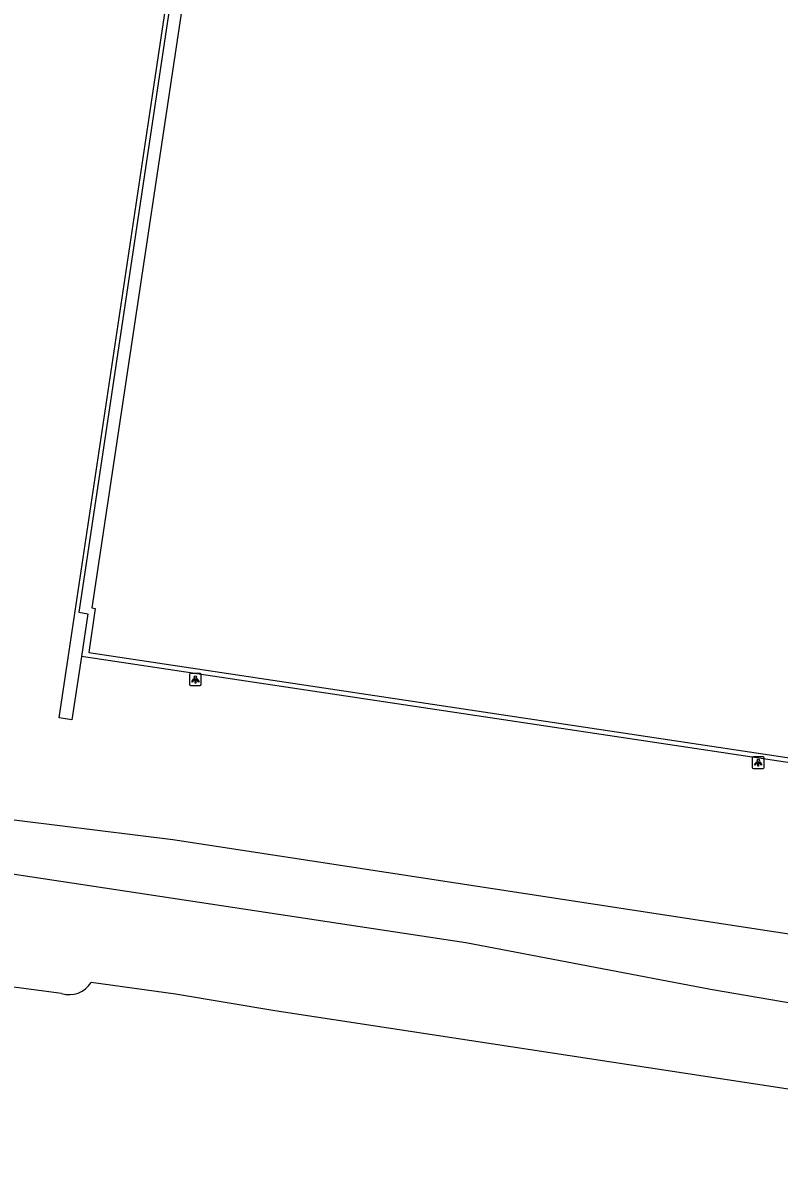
# Model space of a CAD drawing. Extents: x 164150 to 165261, y 382513 to 383432.
# Drawn here: x 164762.9 to 164826.6, y 382610.1 to 382706.3 of the extents above; entities that cross this region are included whole.
import ezdxf

# ---------------------------------------------------------------- set-up
doc = ezdxf.new("R2010")
doc.units = 0
for name, color, linetype in [('IMGEO_Lichtpunt', 7, 'Continuous'), ('IMGEO_Muur', 7, 'Continuous'), ('IMGEO_Rijbaan_lokaal_onverhard', 7, 'Continuous'), ('IMGEO_Voetpad_open', 7, 'Continuous'), ('IMGEO_Waterloop', 7, 'Continuous')]:
    doc.layers.add(name, color=color, linetype=linetype)

msp = doc.modelspace()

# ---------------------------------------------------------------- linework, layer by layer
at = {"layer": 'IMGEO_Lichtpunt'}
for p, q in [((164776.953, 382651.327), (164776.953, 382650.52)), ((164776.953, 382651.327), (164776.953, 382650.52)), ((164777.855, 382651.422), (164777.047, 382651.422)), ((164777.855, 382651.422), (164777.047, 382651.422)), ((164777.949, 382650.52), (164777.949, 382651.327)), ((164777.949, 382650.52), (164777.949, 382651.327)), ((164777.047, 382650.426), (164777.855, 382650.426)), ((164777.047, 382650.426), (164777.855, 382650.426)), ((164824.357, 382644.319), (164824.357, 382643.512)), ((164824.357, 382644.319), (164824.357, 382643.512)), ((164825.259, 382644.414), (164824.451, 382644.414)), ((164825.259, 382644.414), (164824.451, 382644.414)), ((164825.353, 382643.512), (164825.353, 382644.319)), ((164825.353, 382643.512), (164825.353, 382644.319)), ((164824.451, 382643.418), (164825.259, 382643.418)), ((164824.451, 382643.418), (164825.259, 382643.418))]:
    msp.add_line(p, q, dxfattribs=at)
for points in [[(164777.327, 382650.991), (164777.366, 382650.963), (164777.178, 382650.701), (164777.14, 382650.728), (164777.327, 382650.991)], [(164777.429, 382650.943), (164777.476, 382650.943), (164777.476, 382650.621), (164777.429, 382650.621), (164777.429, 382650.943)], [(164777.539, 382650.963), (164777.577, 382650.99), (164777.764, 382650.728), (164777.725, 382650.7), (164777.539, 382650.963)], [(164824.731, 382643.983), (164824.77, 382643.955), (164824.582, 382643.693), (164824.544, 382643.72), (164824.731, 382643.983)], [(164824.833, 382643.935), (164824.88, 382643.935), (164824.88, 382643.613), (164824.833, 382643.613), (164824.833, 382643.935)], [(164824.943, 382643.955), (164824.981, 382643.982), (164825.168, 382643.72), (164825.129, 382643.692), (164824.943, 382643.955)]]:
    msp.add_lwpolyline(points, dxfattribs=at)
for centre in [(164777.452, 382651.125), (164824.856, 382644.117)]:
    msp.add_circle(centre, 0.0994, dxfattribs=at)
for centre, start, end in [((164777.047, 382651.327), 90, 180), ((164777.047, 382651.327), 90, 180), ((164777.855, 382651.327), 0, 90), ((164777.855, 382651.327), 0, 90), ((164777.047, 382650.52), 180, 270), ((164777.047, 382650.52), 180, 270), ((164777.855, 382650.52), 270, 0), ((164777.855, 382650.52), 270, 360), ((164824.451, 382644.319), 90, 180), ((164824.451, 382644.319), 90, 180), ((164825.259, 382644.319), 0, 90), ((164825.259, 382644.319), 0, 90), ((164824.451, 382643.512), 180, 270), ((164824.451, 382643.512), 180, 270), ((164825.259, 382643.512), 270, 0), ((164825.259, 382643.512), 270, 360)]:
    msp.add_arc(centre, 0.0946, start, end, dxfattribs=at)
at = {"layer": 'IMGEO_Muur'}
for points in [[(164767.853, 382652.869), (164767.037, 382647.527), (164765.967, 382647.69), (164788.219, 382796.015)], [(164777.862, 382724.838), (164777.767, 382724.205), (164767.628, 382656.582), (164768.401, 382656.456), (164767.853, 382652.869)]]:
    msp.add_lwpolyline(points, dxfattribs=at)
at = {"layer": 'IMGEO_Rijbaan_lokaal_onverhard'}
for points in [[(164641.239, 382657.747), (164641.417, 382657.326), (164645.631, 382656.785), (164649.474, 382656.23), (164651.885, 382654.511), (164670.999, 382651.463), (164691.702, 382648.463), (164727.498, 382644.009), (164746.967, 382640.98), (164775.544, 382637.444), (164838.069, 382627.869), (164875.541, 382622.301)], [(164640.174, 382650.989), (164643.324, 382650.582), (164663.675, 382648.442), (164688.457, 382645.254), (164712.707, 382642.014), (164800.216, 382628.755), (164820.822, 382624.829), (164836.727, 382622.102), (164895.627, 382613.366)]]:
    msp.add_lwpolyline(points, dxfattribs=at)
at = {"layer": 'IMGEO_Voetpad_open'}
for points in [[(164887.217, 382707.772), (164778.799, 382724.05), (164768.728, 382656.944), (164769.024, 382656.891), (164768.471, 382653.188), (164876.603, 382636.932), (164887.217, 382707.772)], [(164877.184, 382636.451), (164876.545, 382636.547), (164767.853, 382652.869)]]:
    msp.add_lwpolyline(points, dxfattribs=at)
at = {"layer": 'IMGEO_Waterloop'}
for points in [[(164766.179, 382624.46), (164758.503, 382625.483), (164750.712, 382626.777), (164738.826, 382629.362), (164736.585, 382629.968), (164719.365, 382633.578), (164712.887, 382634.407), (164695.695, 382636.965), (164693.274, 382637.615), (164685.741, 382638.735), (164675.562, 382640.687), (164668.47, 382641.396), (164613.089, 382649.501), (164603.163, 382651.173), (164585.548, 382653.568), (164580.55, 382654.159), (164571.882, 382655.185), (164554.169, 382656.951), (164548.63, 382657.779), (164540.003, 382660.324), (164534.028, 382661.407), (164531.378, 382663.01)], [(164863.856, 382610.078), (164856.466, 382611.409), (164854.503, 382611.883), (164853.142, 382612.58), (164830.517, 382615.907), (164784.136, 382623.013), (164775.776, 382624.414), (164768.67, 382625.391)]]:
    msp.add_lwpolyline(points, dxfattribs=at)
msp.add_arc((164766.826, 382626.527), 2.165, 252.61236, 328.37364, dxfattribs=at)

doc.saveas('drawing.dxf')
